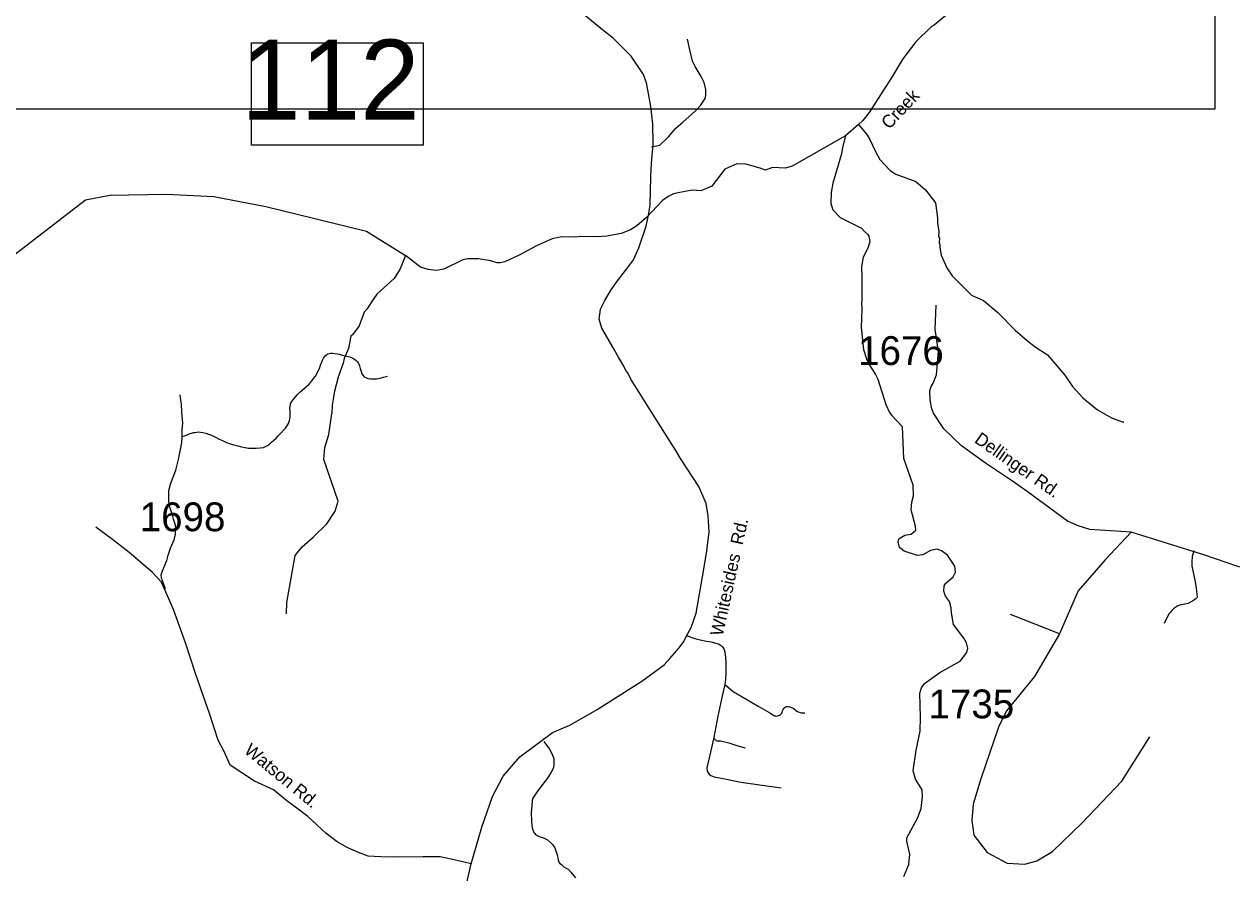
# Model space of a CAD drawing. Extents: x 1268485 to 1426702, y 514839 to 616766.
# Drawn here: x 1312455 to 1318645, y 597058 to 601409 of the extents above; entities that cross this region are included whole.
import ezdxf

# ---------------------------------------------------------------- set-up
doc = ezdxf.new("R2010")
doc.units = 0
for name, color, linetype in [('Old_Level_11', 7, 'Continuous'), ('Old_Level_21', 7, 'Continuous'), ('Old_Level_3', 7, 'Continuous'), ('Old_Level_31', 7, 'Continuous'), ('Old_Level_32', 7, 'Continuous'), ('Old_Level_35', 7, 'Continuous'), ('Old_Level_50', 7, 'Continuous'), ('Old_Level_59', 7, 'Continuous'), ('Old_Level_62', 7, 'Continuous'), ('Old_Level_8', 7, 'Continuous')]:
    doc.layers.add(name, color=color, linetype=linetype)

msp = doc.modelspace()

# ---------------------------------------------------------------- linework, layer by layer
at = {"layer": 'Old_Level_3'}
msp.add_lwpolyline([(1318557.526, 600974.019), (1311721.008, 600974.019), (1311721.008, 603892.621), (1318557.526, 603892.621), (1318557.526, 600974.019)], dxfattribs=at)
at = {"layer": 'Old_Level_31'}
msp.add_line((1315653.814, 600430.313), (1315653.814, 600430.313), dxfattribs=at)
msp.add_lwpolyline([(1313620.373, 601314.314), (1314499.251, 601314.314), (1314499.251, 600789.03), (1313620.373, 600789.03), (1313620.373, 601314.314)], dxfattribs=at)
at = {"layer": 'Old_Level_32'}
for points in [[(1315654.083, 600430.826), (1315662.719, 600481.656), (1315667.452, 600625.866), (1315670.495, 600696.458), (1315678.936, 600793.575), (1315676.826, 600899.137), (1315666.275, 600987.809), (1315651.503, 601072.258), (1315645.173, 601108.149), (1315629.435, 601152.049), (1315565.487, 601245.584), (1315475.657, 601335.637), (1315419.378, 601380.921), (1315296.916, 601481.907)], [(1314745.883, 597103.965), (1314801.416, 597292.395), (1314855.567, 597449.162), (1314909.718, 597554.865), (1314996.129, 597652.845), (1315162.902, 597777.251), (1315251.09, 597816.355), (1315391.014, 597896.202), (1315620.927, 598040.486), (1315734.621, 598124.98), (1315763.857, 598157.479), (1315812.582, 598212.725), (1315835.322, 598245.224), (1315847.374, 598269.695), (1315873.509, 598315.954), (1315899.644, 598390.371), (1315938.703, 598615.084), (1315954.535, 598710.139), (1315965.089, 598806.955), (1315961.571, 598887.928), (1315951.017, 598951.299), (1315912.317, 599039.313), (1315819.086, 599182.602), (1315794.998, 599223.659), (1315759.277, 599280.474), (1315697.709, 599377.994), (1315630.863, 599483.611), (1315596.819, 599538.655), (1315565.165, 599589.325), (1315548.186, 599622.674), (1315539.391, 599633.236), (1315528.837, 599655.241), (1315500.691, 599702.769), (1315472.546, 599753.817), (1315416.255, 599850.633), (1315402.183, 599897.46), (1315409.219, 599948.508), (1315428.569, 599988.994), (1315460.232, 600041.803), (1315490.136, 600086.162), (1315541.502, 600153.052), (1315577.387, 600200.933), (1315604.828, 600261.839), (1315642.825, 600374.498), (1315654.083, 600430.826)], [(1318128.208, 598805.141), (1317916.105, 598819.237), (1317856.403, 598837.617), (1317802.824, 598862.125), (1317596.165, 599013.765), (1317515.031, 599070.439), (1317382.157, 599158.07), (1317259.691, 599248.443), (1317167.843, 599334.219), (1317115.795, 599415.402), (1317106.61, 599436.846), (1317098.82, 599482.557), (1317096.974, 599530.429), (1317103.049, 599551.091), (1317113.679, 599568.409), (1317130.385, 599610.948), (1317141.015, 599730.966), (1317124.31, 599843.389), (1317128.866, 599969.485)], [(1314745.883, 597103.965), (1314659.472, 597124.712), (1314586.887, 597140.849), (1314499.324, 597140.849), (1314354.385, 597139.431), (1314282.952, 597140.584), (1314218.432, 597144.273), (1314168.89, 597162.716), (1314114.739, 597186.923), (1314059.436, 597218.046), (1314000.677, 597261.848), (1313908.902, 597346.69), (1313851.854, 597389.494), (1313800.919, 597428.222), (1313733.005, 597484.09), (1313635.889, 597528.098), (1313511.201, 597609.832), (1313481.046, 597676.893), (1313448.856, 597738.857), (1313405.663, 597874.608), (1313334.518, 598075.798), (1313282.335, 598236.928), (1313220.26, 598408.028), (1313159.137, 598548.059), (1313112.277, 598599.016), (1313015.705, 598682.382), (1312993.293, 598700.726), (1312908.443, 598768.112), (1312822.151, 598831.177)], [(1318128.208, 598805.141), (1317995.887, 598662.351), (1317857.02, 598504.145), (1317761.268, 598283.437), (1317633.291, 598065.219), (1317490.567, 597889.65), (1317448.136, 597804.758), (1317357.486, 597540.438), (1317318.913, 597410.208), (1317311.198, 597327.247), (1317322.77, 597252.002), (1317390.275, 597163.253), (1317492.496, 597107.301), (1317583.145, 597103.443), (1317644.864, 597120.807), (1317725.869, 597167.111), (1317878.237, 597315.67), (1318080.75, 597527.898), (1318223.475, 597755.56)], [(1319205.478, 598469.096), (1318802.753, 598595.605), (1318676.002, 598629.304), (1318501.489, 598689.04), (1318128.208, 598805.141)], [(1313918.533, 595882.889), (1313961.059, 595950.46), (1314089.415, 596178.748), (1314174.583, 596292.416), (1314293.155, 596399.903), (1314456.147, 596544.622), (1314582.602, 596667.996), (1314632.172, 596734.831), (1314700.362, 596903.346), (1314745.883, 597103.965)]]:
    msp.add_lwpolyline(points, dxfattribs=at)
at = {"layer": 'Old_Level_35'}
msp.add_line((1317761.268, 598283.437), (1317510.489, 598382.17), dxfattribs=at)
for points in [[(1315670.659, 600781.228), (1315713.515, 600789.686), (1315757.294, 600832.491), (1315795.638, 600876.321), (1315831.625, 600907.54), (1315895.704, 600965.621), (1315921.643, 600993.047), (1315944.506, 601028.264), (1315948.607, 601043.798), (1315949.53, 601058.356), (1315948.3, 601075.171), (1315941.84, 601104.083), (1315936.201, 601117.052), (1315925.129, 601140.89), (1315894.371, 601192.255), (1315880.325, 601219.27), (1315873.148, 601248.44), (1315867.406, 601277.3), (1315855.616, 601332.511)], [(1313264.475, 599295.574), (1313276.471, 599299.522), (1313290.619, 599304.546), (1313301.385, 599309.057), (1313313.175, 599313.004), (1313322.71, 599315.875), (1313330.605, 599316.439), (1313340.755, 599317.567), (1313350.392, 599318.694), (1313359.414, 599318.13), (1313371.205, 599315.875), (1313386.379, 599313.004), (1313399.4, 599307.929), (1313414.676, 599302.29), (1313436.001, 599291.628), (1313454.661, 599281.477), (1313471.475, 599274.146), (1313492.903, 599265.124), (1313511.461, 599257.23), (1313529.505, 599252.206), (1313550.831, 599247.695), (1313568.363, 599242.62), (1313587.535, 599239.237), (1313604.452, 599236.366), (1313621.881, 599236.366), (1313643.412, 599235.802), (1313664.737, 599236.981), (1313682.269, 599239.237), (1313689.036, 599242.056), (1313695.7, 599245.439), (1313702.979, 599249.95), (1313712.617, 599256.666), (1313722.254, 599265.688), (1313734.045, 599277.017), (1313745.835, 599287.68), (1313757.113, 599298.394), (1313771.262, 599312.44), (1313784.077, 599327.665), (1313794.33, 599338.379), (1313804.993, 599353.604), (1313810.119, 599362.626), (1313815.758, 599376.672), (1313817.398, 599385.131), (1313819.141, 599394.769), (1313819.141, 599405.431), (1313818.526, 599415.582), (1313818.013, 599426.808), (1313817.398, 599439.265), (1313818.013, 599450.491), (1313819.654, 599460.078), (1313822.525, 599467.357), (1313826.523, 599475.303), (1313831.547, 599482.069), (1313838.211, 599491.041), (1313845.593, 599499.499), (1313856.256, 599510.828), (1313866.508, 599520.927), (1313878.299, 599531.077), (1313892.345, 599543.431), (1313903.11, 599553.632), (1313913.773, 599562.604), (1313922.282, 599572.754), (1313930.587, 599582.852), (1313938.482, 599592.49), (1313947.606, 599605.46), (1313954.373, 599616.122), (1313962.268, 599631.399), (1313968.419, 599644.881), (1313973.545, 599661.182), (1313978.467, 599673.64), (1313984.208, 599686.558), (1313989.847, 599697.271), (1313993.743, 599704.602), (1313999.997, 599710.805), (1314005.636, 599715.316), (1314011.788, 599718.699), (1314018.657, 599721.519), (1314025.834, 599722.647), (1314035.471, 599722.083), (1314046.134, 599721.519), (1314058.642, 599719.264), (1314068.792, 599717.572), (1314079.967, 599714.188), (1314100.268, 599709.114), (1314114.826, 599706.294), (1314130.103, 599701.732), (1314142.508, 599696.144), (1314150.403, 599690.505), (1314156.657, 599684.866), (1314163.424, 599677.586), (1314167.832, 599670.256), (1314173.471, 599657.799), (1314177.982, 599643.753), (1314183.109, 599628.015), (1314186.492, 599617.25), (1314192.131, 599608.228), (1314198.283, 599602.076), (1314205.664, 599597.565), (1314216.327, 599593.618), (1314230.373, 599590.234)], [(1314230.373, 599590.234), (1314243.907, 599590.234), (1314260.208, 599591.926), (1314279.381, 599595.31), (1314296.913, 599599.821), (1314316.598, 599605.46)], [(1313264.475, 599295.574), (1313265.398, 599332.433), (1313267.756, 599364.062), (1313263.963, 599419.888), (1313260.784, 599461.206), (1313258.426, 599481.762), (1313254.633, 599508.675)], [(1313178.661, 598514.634), (1313158.361, 598568.357), (1313157.951, 598585.633), (1313164.615, 598607.574), (1313186.043, 598660.323), (1313193.425, 598687.39), (1313205.01, 598722.198), (1313223.773, 598765.002), (1313230.642, 598794.427), (1313231.975, 598824.826), (1313231.257, 598841.436), (1313221.209, 598870.809), (1313214.75, 598892.75), (1313201.217, 598932.479), (1313198.038, 598946.832), (1313195.885, 598969.696), (1313196.398, 598996.506), (1313196.398, 599018.241), (1313205.215, 599050.999), (1313231.975, 599123.331), (1313246.841, 599176.798), (1313263.758, 599263.023), (1313264.475, 599295.574)], [(1318449.627, 598708.767), (1318441.835, 598679.65), (1318439.17, 598652.173), (1318439.887, 598631.308), (1318448.5, 598591.58), (1318456.702, 598550.364), (1318458.957, 598538.112), (1318461.418, 598519.811), (1318462.956, 598502.382), (1318465.826, 598485.516), (1318466.749, 598474.648), (1318465.826, 598468.394), (1318462.136, 598464.088), (1318447.577, 598454.4), (1318433.223, 598445.48), (1318420.1, 598439.739), (1318404.106, 598435.483), (1318387.292, 598432.049), (1318375.911, 598430.05), (1318365.043, 598424.923), (1318357.456, 598419.746), (1318345.871, 598411.492), (1318336.336, 598402.624), (1318328.339, 598393.499), (1318323.213, 598387.501), (1318311.012, 598366.638), (1318298.401, 598336.29)], [(1315847.619, 598275.389), (1315892.525, 598259.19), (1315919.592, 598252.731), (1315951.99, 598246.015), (1315975.674, 598242.068), (1315992.796, 598238.428), (1316013.301, 598232.123), (1316029.09, 598221.819), (1316036.369, 598214.745)], [(1316036.369, 598214.745), (1316040.778, 598206.44), (1316043.854, 598198.495), (1316048.365, 598179.476), (1316051.851, 598140.055), (1316050.518, 598082.384), (1316048.775, 598050.55), (1316045.597, 598023.226)], [(1316045.597, 598023.226), (1316030.115, 597957.251), (1316010.02, 597861.133), (1315989.412, 597753.019)], [(1316045.597, 598023.226), (1316088.76, 597988.572), (1316158.58, 597946.896), (1316217.123, 597912.601), (1316276.28, 597879.587), (1316300.887, 597864.055), (1316306.013, 597862.875), (1316311.242, 597862.517), (1316316.471, 597863.081), (1316321.597, 597864.516), (1316326.518, 597866.669), (1316330.927, 597869.694), (1316334.618, 597873.385), (1316337.898, 597877.639), (1316340.257, 597882.355), (1316342.41, 597889.379), (1316345.793, 597895.941), (1316349.997, 597901.887), (1316355.225, 597907.013), (1316361.274, 597911.165), (1316370.399, 597910.96), (1316379.422, 597909.371), (1316388.034, 597906.501), (1316396.133, 597902.4), (1316403.515, 597897.119), (1316410.589, 597890.712), (1316418.792, 597885.431), (1316427.609, 597881.638), (1316437.041, 597879.382), (1316446.576, 597878.664), (1316456.214, 597879.587)], [(1315119.171, 597732.565), (1315147.674, 597692.119), (1315162.54, 597664.129), (1315169.614, 597643.009), (1315170.127, 597616.249), (1315167.461, 597597.538), (1315155.978, 597574.06), (1315137.113, 597544.43), (1315106.253, 597504.496), (1315082.262, 597472.918), (1315071.907, 597457.232), (1315062.372, 597441.853), (1315058.989, 597429.55), (1315056.22, 597404.174), (1315054.17, 597367.367), (1315054.478, 597323.64), (1315056.425, 597300.52), (1315060.116, 597281.81), (1315067.396, 597265.2), (1315077.238, 597253.615), (1315094.668, 597244.336), (1315116.403, 597237.569), (1315137.113, 597227.163), (1315152.8, 597214.758), (1315164.796, 597201.634), (1315174.125, 597185.896), (1315181.61, 597166.211), (1315188.274, 597145.142), (1315191.965, 597125.765), (1315194.733, 597113.615), (1315199.962, 597105.67), (1315208.677, 597101.876), (1315223.543, 597087.728), (1315242.92, 597076.706), (1315256.659, 597062.506), (1315280.137, 597032.774)], [(1315989.412, 597753.019), (1315968.292, 597654.748), (1315953.631, 597596.615), (1315955.271, 597580.416), (1315961.115, 597570.523)], [(1315989.412, 597753.019), (1315990.54, 597749.174), (1315992.386, 597745.637), (1315994.744, 597742.459), (1315997.615, 597739.639), (1316000.895, 597737.384), (1316004.484, 597735.743), (1316008.38, 597734.77), (1316023.144, 597734.513), (1316037.702, 597732.617), (1316052.158, 597729.182), (1316065.999, 597724.209), (1316108.24, 597712.111), (1316150.378, 597699.551)], [(1315961.115, 597570.523), (1315966.857, 597563.499), (1315974.751, 597557.605), (1315991.36, 597550.069), (1316054.722, 597538.125), (1316128.95, 597524.129), (1316335.028, 597494.756)]]:
    msp.add_lwpolyline(points, dxfattribs=at)
at = {"layer": 'Old_Level_50'}
msp.add_line((1315654.224, 600430.182), (1315654.224, 600430.182), dxfattribs=at)
at = {"layer": 'Old_Level_59'}
msp.add_line((1316731.598, 600894.981), (1316665.264, 600837.464), dxfattribs=at)
for points in [[(1317208.857, 601480.199), (1317119.044, 601404.433), (1317102.845, 601394.847), (1317025.028, 601318.772), (1316959.104, 601232.394), (1316902.817, 601137.814), (1316786.655, 600956.753), (1316753.642, 600915.588), (1316731.598, 600894.981)], [(1316665.264, 600837.464), (1316392.079, 600681.773), (1316357.72, 600670.314), (1316290.121, 600674.96), (1316254.646, 600661.147), (1316227.159, 600670.314), (1316153.861, 600690.942), (1316108.049, 600693.233), (1316046.205, 600665.73), (1315979.778, 600578.637), (1315922.514, 600555.718), (1315878.994, 600558.01), (1315807.121, 600544.752), (1315782.925, 600539.318), (1315758.729, 600527.887), (1315726.126, 600504.716), (1315644.207, 600418.747), (1315595.2, 600375.943), (1315562.699, 600354.771), (1315514.204, 600335.958), (1315441.923, 600321.707), (1315393.839, 600318.887), (1315305.871, 600320.989), (1315281.88, 600317.606), (1315209.907, 600319.349), (1315161.617, 600308.481), (1315080.827, 600272.494), (1314991.732, 600224.665), (1314918.938, 600190.473), (1314894.742, 600185.039), (1314878.748, 600185.45), (1314847.067, 600196.215), (1314783.296, 600205.75), (1314727.317, 600207.083), (1314703.223, 600201.649), (1314606.131, 600154.077), (1314565.941, 600147.002), (1314526.058, 600151.974), (1314486.278, 600162.945), (1314409.547, 600222.631)], [(1311930.688, 598760.841), (1311570.308, 599287.851), (1311477.902, 599486.635), (1311424.104, 599707.837), (1311424.679, 599752.929), (1311452.43, 599796.927), (1311509.193, 599842.314), (1311579.46, 599879.717), (1311680.985, 599860.65), (1311719.408, 599834.246), (1311786.352, 599837.73), (1311845.412, 599864.491), (1311973.839, 600045.895), (1312076.914, 600114.653), (1312168.537, 600149.032), (1312388.103, 600214.676), (1312769.48, 600508.97), (1312894.459, 600532.705), (1313185.612, 600538.302), (1313427.269, 600526.213), (1313693.746, 600474.743), (1314209.123, 600348.687), (1314409.547, 600222.631)]]:
    msp.add_lwpolyline(points, dxfattribs=at)
at = {"layer": 'Old_Level_62'}
for points in [[(1316731.598, 600894.981), (1316771.994, 600845.153), (1316787.475, 600820.803), (1316817.925, 600756.11), (1316840.994, 600715.56), (1316893.59, 600658.351), (1316923.22, 600639.64), (1317024.31, 600603.192), (1317075.061, 600559.26), (1317125.709, 600492.823), (1317135.961, 600416.646), (1317135.346, 600392.655), (1317142.215, 600344.518), (1317141.703, 600320.527), (1317145.496, 600312.479), (1317144.881, 600288.488), (1317148.674, 600280.389), (1317148.367, 600264.395), (1317155.441, 600224.255), (1317183.841, 600159.613), (1317210.908, 600119.013), (1317310.666, 600020.639), (1317371.361, 599993.162), (1317444.462, 599931.441), (1317534.377, 599841.32), (1317597.123, 599785.854), (1317636.391, 599754.943), (1317699.649, 599714.393), (1317788.95, 599609.304), (1317827.602, 599552.402), (1317880.198, 599493.194), (1317956.682, 599431.371), (1318027.835, 599391.641), (1318083.302, 599370.316), (1318091.299, 599370.162)], [(1316665.264, 600837.464), (1316648.45, 600776.205), (1316643.631, 600744.37), (1316600.16, 600593.503), (1316591.035, 600545.726), (1316589.702, 600489.798), (1316598.93, 600457.605), (1316637.992, 600418.696), (1316746.772, 600364.101), (1316762.254, 600345.698), (1316778.043, 600333.343), (1316783.784, 600323.193), (1316789.116, 600293.102), (1316778.35, 600261.37), (1316755.179, 600213.952), (1316746.055, 600166.226), (1316748.823, 600110.195), (1316748.003, 599990.291), (1316745.747, 599982.345), (1316749.028, 599950.306), (1316744.824, 599854.444), (1316756.205, 599742.229), (1316773.019, 599693.837), (1316788.295, 599661.49), (1316819.156, 599612.79), (1316830.536, 599588.543), (1316871.547, 599459.616), (1316890.616, 599419.17), (1316902.202, 599402.919), (1316957.053, 599344.582)], [(1314409.547, 600222.631), (1314382.112, 600155.46), (1314351.046, 600106.248), (1314263.079, 600024.432), (1314246.572, 600002.851), (1314211.303, 599947.743), (1314196.95, 599932.108), (1314171.318, 599862.236), (1314138.202, 599815.843), (1314130.103, 599809.794), (1314116.569, 599746.176), (1314095.346, 599694.708), (1314090.835, 599670.82), (1314065.204, 599599.513), (1314045.519, 599528.001), (1314033.831, 599456.335), (1314032.805, 599413.377)], [(1313799.866, 598386.835), (1313801.199, 598444.813), (1313843.645, 598684.622), (1313880.144, 598730.143), (1313936.534, 598779.253), (1314007.071, 598848.356), (1314049.62, 598911.974), (1314064.076, 598964.108), (1313990.257, 599177.669), (1313995.281, 599239.852), (1314016.401, 599305.622), (1314032.805, 599413.377)], [(1316964.333, 597040.514), (1316989.657, 597101.876), (1316994.885, 597153.805), (1316978.379, 597220.242), (1316978.891, 597238.236), (1317033.333, 597339.019), (1317052.402, 597388.642), (1317059.784, 597450.465), (1317056.709, 597484.554), (1317023.9, 597539.303), (1317010.879, 597581.698), (1317027.386, 597687.3), (1317047.686, 597784.956), (1317049.327, 597856.929), (1317046.148, 597979.089), (1317054.761, 598006.874), (1317069.319, 598028.558), (1317148.674, 598084.742), (1317252.123, 598144.412), (1317287.187, 598187.575), (1317291.698, 598209.516), (1317284.316, 598237.711), (1317270.885, 598262.009), (1317218.392, 598331.266), (1317207.832, 598391.5), (1317206.397, 598417.593), (1317197.169, 598449.837), (1317177.792, 598476.289), (1317168.359, 598502.535), (1317171.025, 598530.474), (1317179.432, 598544.264), (1317216.137, 598575.483), (1317227.927, 598599.32), (1317225.774, 598631.462), (1317187.019, 598686.621), (1317156.569, 598709.433), (1317134.321, 598718.097), (1317100.282, 598710.868), (1317060.707, 598689.595), (1317032.923, 598686.211), (1316965.05, 598707.844), (1316940.854, 598726.504), (1316934.703, 598754.75), (1316938.496, 598770.744), (1316967.818, 598790.224), (1317001.345, 598795.504), (1317024.515, 598815.189), (1317024.105, 598835.335), (1317000.729, 598920.278), (1317004.215, 598958.418), (1317013.648, 598990.457), (1317011.29, 599046.744), (1316964.23, 599182.232), (1316957.053, 599344.582)]]:
    msp.add_lwpolyline(points, dxfattribs=at)

# ---------------------------------------------------------------- texts
at = {"layer": 'Old_Level_11'}
for s, height, rotation, p in [('Dellinger Rd.', 65.61666, 325.0646194, (1317320.816, 599268.207)), ('Whitesides  Rd.', 65.61666, 77.5986306, (1316034.857, 598268.843)), ('Watson Rd.', 65.6167, 320.5580889, (1313577.918, 597677.295))]:
    msp.add_text(s, height=height, rotation=rotation, dxfattribs=at).set_placement(p)
at = {"layer": 'Old_Level_21'}
msp.add_text('Creek', height=65.6167, rotation=46.9947861, dxfattribs=at).set_placement((1316888.78, 600866.474))
at = {"layer": 'Old_Level_31'}
msp.add_text('112', height=410.1042, dxfattribs=at).set_placement((1313567.017, 600919.723))
at = {"layer": 'Old_Level_8'}
for s, p in [('1676', (1316729.258, 599662.003)), ('1698', (1313047.459, 598809.85)), ('1735', (1317090.034, 597850.677))]:
    msp.add_text(s, height=147.6375, dxfattribs=at).set_placement(p)

doc.saveas('drawing.dxf')
